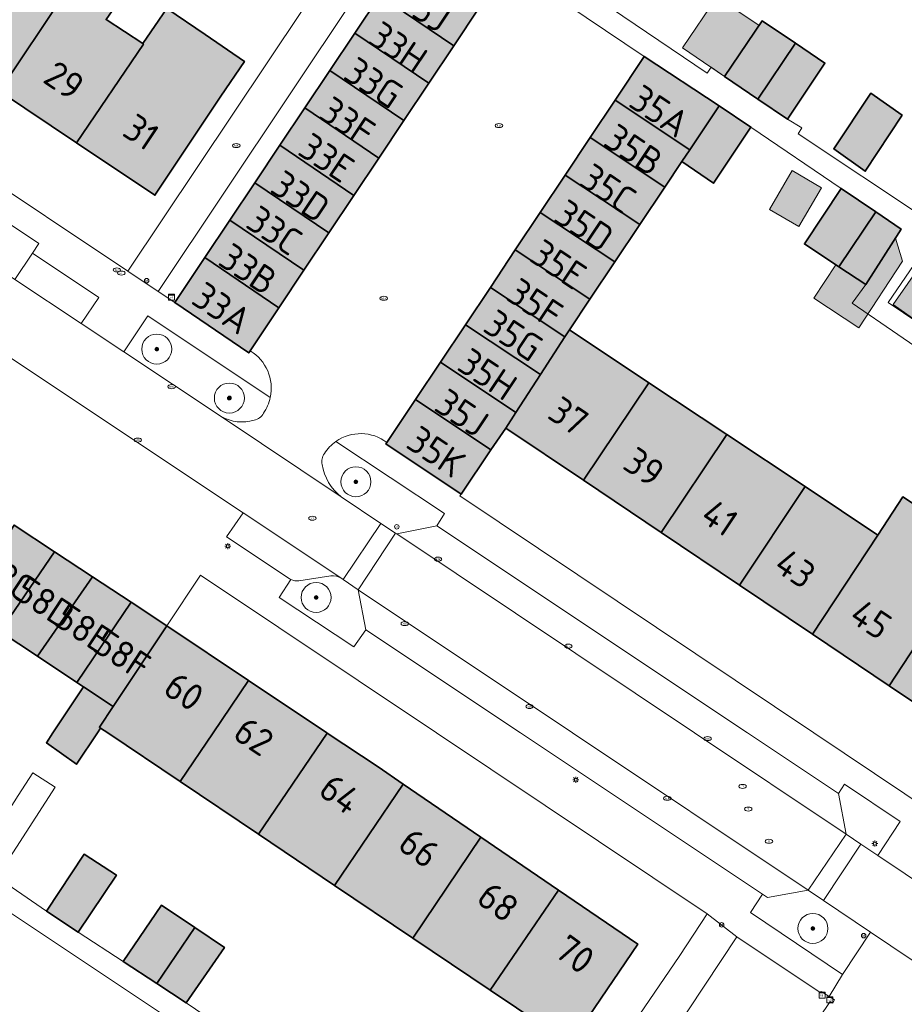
# Model space of a CAD drawing. Header units: metres. Extents: x 125349 to 128236, y 501602 to 503797.
# Tile 200 of 656: x 126637 to 126695, y 501982 to 502048. Entities that reach past the tile are written whole.
import ezdxf
from ezdxf.enums import TextEntityAlignment as Align

# ---------------------------------------------------------------- set-up
doc = ezdxf.new("R2010")
doc.units = ezdxf.units.M
doc.layers.get('0').update_dxf_attribs({"linetype": 'CONTINUOUS'})
for name, color, linetype, lineweight in [('B-WE-GR-BEPLANTING_CULTUUR_HEESTERS-GV', 90, 'CONTINUOUS', 18), ('B-WE-GR-BOOM-S-500', 90, 'CONTINUOUS', 18), ('B-WE-IE-MEUBILAIR-S', 7, 'CONTINUOUS', 18), ('B-WE-OG-BEBOUWING-GV', 7, 'CONTINUOUS', 35), ('B-WE-OG-BEBOUWING-T18', 10, 'CONTINUOUS', 18), ('B-WE-OG-BEBOUWING_OVERBOUWING-GV', 7, 'CONTINUOUS', 18), ('B-WE-OG-TERREIN_BEGROEID-GV', 7, 'CONTINUOUS', 18), ('B-WE-OG-TERREIN_ERF-GV', 7, 'CONTINUOUS', 18), ('B-WE-VH-OPENVERHARDING-GV', 90, 'CONTINUOUS', 18), ('B-WE-VH-OPENVERHARDING_BETONSTRAATSTEEN-GV', 90, 'CONTINUOUS', 18)]:
    doc.layers.add(name, color=color, linetype=linetype, lineweight=lineweight)
doc.layers.add('B-WE-OG-BEBOUWING-V', color=7, linetype='CONTINUOUS', lineweight=18, true_color=0xcc646e)
doc.layers.add('B-WE-OG-BEBOUWING_OVERBOUWING-V', color=7, linetype='CONTINUOUS', lineweight=18, true_color=0xcc646e)
doc.styles.add('NLCS-ISO', font='NLCS-ISO.ttf')
doc.styles.add('NLCS-ISO-M1000-T18', font='NLCS-ISO.ttf', dxfattribs={"height": 1.8})

# ---------------------------------------------------------------- blocks, each defined once
blk = doc.blocks.new('SIE-MEUBILAIR_KAST_CAI-SO')
for points in [[(-1, 1), (1, 1), (1, 0.84), (-1, 0.84)], [(-1, 0.76), (1, 0.76), (1, -1), (-1, -1)]]:
    blk.add_lwpolyline(points, close=True)
at = {"style": 'NLCS-ISO'}
blk.add_text('cai', height=0.75, dxfattribs=at).set_placement((0, 0), align=Align.MIDDLE_CENTER)
blk = doc.blocks.new('SIE-MEUBILAIR_KAST_ELEKTRA-SO')
for points in [[(-1, 1), (1, 1), (1, 0.84), (-1, 0.84)], [(-1, 0.76), (1, 0.76), (1, -1), (-1, -1)]]:
    blk.add_lwpolyline(points, close=True)
at = {"style": 'NLCS-ISO'}
blk.add_text('et', height=0.75, dxfattribs=at).set_placement((0, 0), align=Align.MIDDLE_CENTER)
blk = doc.blocks.new('SIE-MEUBILAIR_PAAL_LICHTMAST-SO')
for points in [[(-0.62, 0), (-1, 0)], [(-0.71, 0.71), (-0.44, 0.44)], [(0, 1), (0, 0.62)], [(0.44, 0.44), (0.71, 0.71)], [(1, 0), (0.62, 0)], [(-0.71, -0.71), (-0.44, -0.44)], [(0, -0.62), (0, -1)], [(0.44, -0.44), (0.71, -0.71)]]:
    blk.add_lwpolyline(points)
blk.add_circle((0, 0), 0.5)
blk = doc.blocks.new('SIE-MEUBILAIR_PAAL_AFSLUITPAAL-SO')
blk.add_circle((0, 0), 0.75)
at = {"style": 'NLCS-ISO'}
blk.add_text('af', height=0.75, dxfattribs=at).set_placement((0, 0.05), align=Align.MIDDLE_CENTER)
blk = doc.blocks.new('SIE-MEUBILAIR_PUT_KOLK-SO')
blk.add_ellipse((0, 0), major_axis=(1.25, 0), ratio=0.54)
at = {"style": 'NLCS-ISO'}
blk.add_text('klk', height=0.75, dxfattribs=at).set_placement((0.03, 0), align=Align.MIDDLE_CENTER)
blk = doc.blocks.new('SIE-MEUBILAIR_PUT_RIOOLPUT-SO')
blk.add_ellipse((0, 0), major_axis=(1.25, 0), ratio=0.54)
at = {"style": 'NLCS-ISO'}
blk.add_text('ri', height=0.75, dxfattribs=at).set_placement((-0.04, 0.07), align=Align.MIDDLE_CENTER)
blk = doc.blocks.new('SIE-MEUBILAIR_PUT_BRANDKRAAN-SO')
blk.add_ellipse((0, 0), major_axis=(1.25, 0), ratio=0.54)
at = {"style": 'NLCS-ISO'}
blk.add_text('bk', height=0.75, dxfattribs=at).set_placement((0.03, 0), align=Align.MIDDLE_CENTER)
blk = doc.blocks.new('SIE-MEUBILAIR_PUT_WATERLEIDINGPUT-SO')
blk.add_ellipse((0, 0), major_axis=(1.25, 0), ratio=0.54)
at = {"style": 'NLCS-ISO'}
blk.add_text('wl', height=0.75, dxfattribs=at).set_placement((-0.14, 0), align=Align.MIDDLE_CENTER)
blk = doc.blocks.new('SGR-BOOM_01-SO')
at = {"linetype": 'ByBlock', "lineweight": 18}
h = blk.add_hatch(color=0, dxfattribs=at)
h.dxf.hatch_style = 1
edge = h.paths.add_edge_path()
edge.add_arc((0, 0), 0.25, 0, 360)
at = {"color": 0, "linetype": 'ByBlock', "lineweight": 18}
for radius in [2, 0.25]:
    blk.add_circle((0, 0), radius, dxfattribs=at)

msp = doc.modelspace()

# ---------------------------------------------------------------- hatches: boundary and pattern name
at = {"layer": 'B-WE-OG-BEBOUWING-V'}
for points in [[(126639.544, 502049.329), (126634.555, 502052.66), (126630.098, 502046.16), (126635.138, 502042.789)], [(126639.544, 502049.329), (126635.138, 502042.789), (126640.305, 502039.333), (126644.752, 502045.925), (126644.714, 502045.95), (126642.264, 502047.55), (126643.862, 502049.902), (126641.212, 502051.652), (126639.663, 502049.249)], [(126665.449, 502045.811), (126667.114, 502048.306), (126662.173, 502051.648), (126660.507, 502049.154)], [(126665.449, 502045.811), (126660.507, 502049.154), (126658.841, 502046.659), (126663.784, 502043.316)], [(126644.714, 502045.95), (126644.752, 502045.925), (126640.305, 502039.333), (126645.52, 502035.845), (126649.916, 502042.452), (126651.493, 502044.752), (126648.864, 502046.554), (126646.313, 502048.303)], [(126683.492, 502043.764), (126685.708, 502042.253), (126688.221, 502045.973), (126685.999, 502047.462)], [(126662.118, 502040.82), (126663.784, 502043.316), (126658.841, 502046.659), (126657.174, 502044.164)], [(126685.708, 502042.253), (126687.685, 502040.905), (126690.193, 502044.652), (126688.221, 502045.973)], [(126678.149, 502045.091), (126676.208, 502042.182), (126681.181, 502038.881), (126683.129, 502041.796)], [(126662.118, 502040.82), (126657.174, 502044.164), (126655.508, 502041.67), (126660.454, 502038.326)], [(126695.335, 502041.19), (126693.239, 502042.645), (126690.781, 502038.947), (126692.878, 502037.442)], [(126679.513, 502036.387), (126680.651, 502038.089), (126681.181, 502038.881), (126676.208, 502042.182), (126674.544, 502039.686)], [(126653.842, 502039.175), (126658.788, 502035.83), (126660.454, 502038.326), (126655.508, 502041.67)], [(126681.181, 502038.881), (126680.651, 502038.089), (126682.752, 502036.639), (126685.25, 502040.393), (126683.129, 502041.796)], [(126677.846, 502033.893), (126679.513, 502036.387), (126674.544, 502039.686), (126672.879, 502037.19)], [(126653.842, 502039.175), (126652.175, 502036.68), (126657.123, 502033.335), (126658.788, 502035.83)], [(126652.175, 502036.68), (126650.509, 502034.185), (126655.458, 502030.84), (126657.123, 502033.335)], [(126677.846, 502033.893), (126672.879, 502037.19), (126671.214, 502034.695), (126676.179, 502031.399)], [(126691.121, 502031.073), (126693.572, 502034.737), (126691.275, 502036.295), (126688.818, 502032.597)], [(126671.214, 502034.695), (126669.549, 502032.199), (126674.511, 502028.905), (126676.179, 502031.399)], [(126691.121, 502031.073), (126692.912, 502029.888), (126695.27, 502033.585), (126693.572, 502034.737)], [(126653.792, 502028.344), (126655.458, 502030.84), (126650.509, 502034.185), (126648.843, 502031.691)], [(126667.884, 502029.703), (126672.851, 502026.407), (126673.156, 502026.878), (126674.511, 502028.905), (126669.549, 502032.199)], [(126653.792, 502028.344), (126648.843, 502031.691), (126646.84, 502028.693), (126651.78, 502025.33), (126651.877, 502025.476)], [(126666.22, 502027.208), (126671.219, 502023.889), (126672.851, 502026.407), (126667.884, 502029.703)], [(126666.22, 502027.208), (126664.555, 502024.712), (126669.588, 502021.371), (126671.219, 502023.889)], [(126678.459, 502023.348), (126673.156, 502026.878), (126672.851, 502026.407), (126671.219, 502023.889), (126669.588, 502021.371), (126668.908, 502020.322), (126674.088, 502016.84)], [(126667.926, 502018.874), (126668.908, 502020.322), (126669.588, 502021.371), (126664.555, 502024.712), (126662.89, 502022.216)], [(126678.459, 502023.348), (126674.088, 502016.84), (126679.27, 502013.357), (126683.644, 502019.896)], [(126660.984, 502019.358), (126660.924, 502019.269), (126665.928, 502015.926), (126667.926, 502018.874), (126662.89, 502022.216)], [(126684.489, 502009.849), (126688.864, 502016.422), (126683.644, 502019.896), (126679.27, 502013.357)], [(126684.489, 502009.849), (126689.357, 502006.576), (126693.716, 502013.192), (126688.864, 502016.422)], [(126694.479, 502003.134), (126699.939, 502011.466), (126700.506, 502012.332), (126695.393, 502015.736), (126693.716, 502013.192), (126689.357, 502006.576)], [(126632.613, 502008.457), (126635.185, 502006.757), (126638.826, 502012.08), (126636.134, 502013.858)], [(126637.684, 502005.106), (126641.357, 502010.409), (126638.826, 502012.08), (126635.185, 502006.757)], [(126694.479, 502003.134), (126699.141, 502000), (126699.615, 501999.681), (126699.827, 502000), (126701.566, 502002.632), (126705.55, 502000), (126706.008, 501999.697), (126706.212, 502000), (126709.62, 502005.071), (126699.939, 502011.466)], [(126643.932, 502008.708), (126641.357, 502010.409), (126637.684, 502005.106), (126640.321, 502003.363)], [(126643.932, 502008.708), (126640.321, 502003.363), (126640.76, 502003.073), (126642.743, 502001.762), (126646.325, 502007.128)], [(126651.767, 502003.491), (126646.325, 502007.128), (126642.743, 502001.762), (126641.819, 502000.378), (126641.905, 502000.321), (126642.382, 502000), (126647.199, 501996.759), (126649.398, 502000)], [(126657.005, 501999.992), (126656.992, 502000), (126651.767, 502003.491), (126649.398, 502000), (126647.199, 501996.759), (126652.419, 501993.248)], [(126641.905, 502000.321), (126641.819, 502000.378), (126642.743, 502001.762), (126640.76, 502003.073), (126638.718, 502000), (126638.286, 501999.338), (126640.286, 501997.914), (126641.689, 502000)], [(126657.005, 501999.992), (126652.419, 501993.248), (126657.503, 501989.828), (126662.083, 501996.58), (126660.397, 501997.731)], [(126662.713, 501986.323), (126667.261, 501993.045), (126662.083, 501996.58), (126657.503, 501989.828)], [(126662.713, 501986.323), (126667.866, 501982.857), (126672.424, 501989.521), (126667.261, 501993.045)], [(126638.305, 501988.113), (126640.404, 501986.71), (126642.958, 501990.508), (126640.81, 501991.911)], [(126667.866, 501982.857), (126673.201, 501979.268), (126677.709, 501985.913), (126672.424, 501989.521)], [(126643.402, 501984.756), (126645.647, 501983.289), (126648.182, 501987.016), (126645.957, 501988.504)], [(126647.606, 501982.009), (126650.154, 501985.698), (126648.182, 501987.016), (126645.647, 501983.289)]]:
    msp.add_hatch(color=256, dxfattribs=at).paths.add_polyline_path(points)
at = {"layer": 'B-WE-OG-BEBOUWING_OVERBOUWING-V'}
for points in [[(126685.796, 502047.162), (126682.994, 502049.062), (126680.69, 502045.664), (126683.492, 502043.764)], [(126688.016, 502037.483), (126686.499, 502034.893), (126688.447, 502033.752), (126689.964, 502036.342)], [(126694.885, 502032.981), (126692.912, 502029.888), (126691.121, 502031.073), (126690.919, 502031.207), (126689.452, 502028.99), (126692.44, 502027.013), (126695.369, 502031.44)], [(126696.702, 502031.355), (126694.734, 502028.554), (126696.997, 502026.964), (126697.705, 502027.971), (126697.314, 502028.246), (126698.162, 502029.453)]]:
    msp.add_hatch(color=256, dxfattribs=at).paths.add_polyline_path(points)

# ---------------------------------------------------------------- linework, layer by layer
at = {"layer": 'B-WE-GR-BEPLANTING_CULTUUR_HEESTERS-GV', "flags": 128}
for points in [[(126650.509, 502034.185), (126652.175, 502036.68), (126653.842, 502039.175), (126655.508, 502041.67), (126657.174, 502044.164), (126658.841, 502046.659), (126660.507, 502049.154), (126662.173, 502051.648), (126664.158, 502054.62), (126669.06, 502051.222), (126668.717, 502051.873), (126663.257, 502055.667), (126645.744, 502029.425), (126646.84, 502028.693), (126648.843, 502031.691)], [(126633.576, 502031.958), (126634.585, 502031.288), (126636.18, 502030.229), (126637.353, 502031.973), (126637.791, 502032.624), (126633.642, 502035.372), (126633.083, 502034.596)], [(126691.598, 501993.242), (126692.588, 501992.579), (126693.714, 501991.825), (126695.196, 501994.098), (126691.497, 501996.572), (126691.089, 501995.97)], [(126693.236, 501986.718), (126690.089, 501988.833), (126689.068, 501989.519), (126686.366, 501989.023), (126686.036, 501989.243), (126685.217, 501988.032), (126691.362, 501983.89)]]:
    msp.add_lwpolyline(points, close=True, dxfattribs=at)
for points in [[(126653.214, 502022.361), (126645.044, 502027.805), (126643.449, 502025.401), (126643.448, 502025.4), (126649.939, 502021.087)], [(126664.31, 502013.797), (126664.822, 502014.628), (126657.591, 502019.427)], [(126657.935, 502015.74), (126660.587, 502013.969), (126661.572, 502013.312), (126661.645, 502013.263), (126664.31, 502013.797)], [(126657.242, 502010.467), (126655.124, 502010.145)], [(126654.584, 502010.223), (126653.81, 502009.037), (126658.787, 502005.735), (126659.576, 502006.871)], [(126659.576, 502006.871), (126659.076, 502009.54), (126658.074, 502010.231), (126657.987, 502010.291)]]:
    msp.add_lwpolyline(points, dxfattribs=at)
at = {"layer": 'B-WE-GR-BEPLANTING_CULTUUR_HEESTERS-GV'}
for points in [[(126652.759, 502021.312, 0.098302), (126653.214, 502022.361)], [(126649.939, 502021.087, 0.203257), (126652.138, 502020.854)], [(126652.138, 502020.854, 0.225248), (126652.759, 502021.312)], [(126657.591, 502019.427, 0.09936), (126656.827, 502018.621)], [(126656.827, 502018.621, 0.224605), (126656.668, 502017.895)], [(126656.668, 502017.895, 0.18414), (126657.935, 502015.74)], [(126657.987, 502010.291, 0.179669), (126657.242, 502010.467)], [(126655.124, 502010.145, -0.159149), (126654.584, 502010.223)]]:
    msp.add_lwpolyline(points, format="xyb", dxfattribs=at)
at = {"layer": 'B-WE-OG-BEBOUWING-GV', "flags": 128}
for points in [[(126639.544, 502049.329), (126634.555, 502052.66), (126630.098, 502046.16), (126635.138, 502042.789)], [(126639.544, 502049.329), (126635.138, 502042.789), (126640.305, 502039.333), (126644.752, 502045.925), (126644.714, 502045.95), (126642.264, 502047.55), (126643.862, 502049.902), (126641.212, 502051.652), (126639.663, 502049.249)], [(126665.449, 502045.811), (126667.114, 502048.306), (126662.173, 502051.648), (126660.507, 502049.154)], [(126665.449, 502045.811), (126660.507, 502049.154), (126658.841, 502046.659), (126663.784, 502043.316)], [(126644.714, 502045.95), (126644.752, 502045.925), (126640.305, 502039.333), (126645.52, 502035.845), (126649.916, 502042.452), (126651.493, 502044.752), (126648.864, 502046.554), (126646.313, 502048.303)], [(126683.492, 502043.764), (126685.708, 502042.253), (126688.221, 502045.973), (126685.999, 502047.462)], [(126662.118, 502040.82), (126663.784, 502043.316), (126658.841, 502046.659), (126657.174, 502044.164)], [(126685.708, 502042.253), (126687.685, 502040.905), (126690.193, 502044.652), (126688.221, 502045.973)], [(126678.149, 502045.091), (126676.208, 502042.182), (126681.181, 502038.881), (126683.129, 502041.796)], [(126662.118, 502040.82), (126657.174, 502044.164), (126655.508, 502041.67), (126660.454, 502038.326)], [(126695.335, 502041.19), (126693.239, 502042.645), (126690.781, 502038.947), (126692.878, 502037.442)], [(126679.513, 502036.387), (126680.651, 502038.089), (126681.181, 502038.881), (126676.208, 502042.182), (126674.544, 502039.686)], [(126653.842, 502039.175), (126658.788, 502035.83), (126660.454, 502038.326), (126655.508, 502041.67)], [(126681.181, 502038.881), (126680.651, 502038.089), (126682.752, 502036.639), (126685.25, 502040.393), (126683.129, 502041.796)], [(126677.846, 502033.893), (126679.513, 502036.387), (126674.544, 502039.686), (126672.879, 502037.19)], [(126653.842, 502039.175), (126652.175, 502036.68), (126657.123, 502033.335), (126658.788, 502035.83)], [(126652.175, 502036.68), (126650.509, 502034.185), (126655.458, 502030.84), (126657.123, 502033.335)], [(126677.846, 502033.893), (126672.879, 502037.19), (126671.214, 502034.695), (126676.179, 502031.399)], [(126691.121, 502031.073), (126693.572, 502034.737), (126691.275, 502036.295), (126688.818, 502032.597)], [(126671.214, 502034.695), (126669.549, 502032.199), (126674.511, 502028.905), (126676.179, 502031.399)], [(126691.121, 502031.073), (126692.912, 502029.888), (126695.27, 502033.585), (126693.572, 502034.737)], [(126653.792, 502028.344), (126655.458, 502030.84), (126650.509, 502034.185), (126648.843, 502031.691)], [(126667.884, 502029.703), (126672.851, 502026.407), (126673.156, 502026.878), (126674.511, 502028.905), (126669.549, 502032.199)], [(126653.792, 502028.344), (126648.843, 502031.691), (126646.84, 502028.693), (126651.78, 502025.33), (126651.877, 502025.476)], [(126666.22, 502027.208), (126671.219, 502023.889), (126672.851, 502026.407), (126667.884, 502029.703)], [(126666.22, 502027.208), (126664.555, 502024.712), (126669.588, 502021.371), (126671.219, 502023.889)], [(126678.459, 502023.348), (126673.156, 502026.878), (126672.851, 502026.407), (126671.219, 502023.889), (126669.588, 502021.371), (126668.908, 502020.322), (126674.088, 502016.84)], [(126667.926, 502018.874), (126668.908, 502020.322), (126669.588, 502021.371), (126664.555, 502024.712), (126662.89, 502022.216)], [(126678.459, 502023.348), (126674.088, 502016.84), (126679.27, 502013.357), (126683.644, 502019.896)], [(126660.984, 502019.358), (126660.924, 502019.269), (126665.928, 502015.926), (126667.926, 502018.874), (126662.89, 502022.216)], [(126684.489, 502009.849), (126688.864, 502016.422), (126683.644, 502019.896), (126679.27, 502013.357)], [(126684.489, 502009.849), (126689.357, 502006.576), (126693.716, 502013.192), (126688.864, 502016.422)], [(126694.479, 502003.134), (126699.939, 502011.466), (126700.506, 502012.332), (126695.393, 502015.736), (126693.716, 502013.192), (126689.357, 502006.576)], [(126632.613, 502008.457), (126635.185, 502006.757), (126638.826, 502012.08), (126636.134, 502013.858)], [(126637.684, 502005.106), (126641.357, 502010.409), (126638.826, 502012.08), (126635.185, 502006.757)], [(126694.479, 502003.134), (126699.141, 502000), (126699.615, 501999.681), (126699.827, 502000), (126701.566, 502002.632), (126705.55, 502000), (126706.008, 501999.697), (126706.212, 502000), (126709.62, 502005.071), (126699.939, 502011.466)], [(126643.932, 502008.708), (126641.357, 502010.409), (126637.684, 502005.106), (126640.321, 502003.363)], [(126643.932, 502008.708), (126640.321, 502003.363), (126640.76, 502003.073), (126642.743, 502001.762), (126646.325, 502007.128)], [(126651.767, 502003.491), (126646.325, 502007.128), (126642.743, 502001.762), (126641.819, 502000.378), (126641.905, 502000.321), (126642.382, 502000), (126647.199, 501996.759), (126649.398, 502000)], [(126657.005, 501999.992), (126656.992, 502000), (126651.767, 502003.491), (126649.398, 502000), (126647.199, 501996.759), (126652.419, 501993.248)], [(126641.905, 502000.321), (126641.819, 502000.378), (126642.743, 502001.762), (126640.76, 502003.073), (126638.718, 502000), (126638.286, 501999.338), (126640.286, 501997.914), (126641.689, 502000)], [(126657.005, 501999.992), (126652.419, 501993.248), (126657.503, 501989.828), (126662.083, 501996.58), (126660.397, 501997.731)], [(126662.713, 501986.323), (126667.261, 501993.045), (126662.083, 501996.58), (126657.503, 501989.828)], [(126662.713, 501986.323), (126667.866, 501982.857), (126672.424, 501989.521), (126667.261, 501993.045)], [(126638.305, 501988.113), (126640.404, 501986.71), (126642.958, 501990.508), (126640.81, 501991.911)], [(126667.866, 501982.857), (126673.201, 501979.268), (126677.709, 501985.913), (126672.424, 501989.521)], [(126643.402, 501984.756), (126645.647, 501983.289), (126648.182, 501987.016), (126645.957, 501988.504)], [(126647.606, 501982.009), (126650.154, 501985.698), (126648.182, 501987.016), (126645.647, 501983.289)]]:
    msp.add_lwpolyline(points, close=True, dxfattribs=at)
at = {"layer": 'B-WE-OG-BEBOUWING_OVERBOUWING-GV', "flags": 128}
for points in [[(126685.796, 502047.162), (126682.994, 502049.062), (126680.69, 502045.664), (126683.492, 502043.764)], [(126688.016, 502037.483), (126686.499, 502034.893), (126688.447, 502033.752), (126689.964, 502036.342)], [(126694.885, 502032.981), (126692.912, 502029.888), (126691.121, 502031.073), (126690.919, 502031.207), (126689.452, 502028.99), (126692.44, 502027.013), (126695.369, 502031.44)], [(126696.702, 502031.355), (126694.734, 502028.554), (126696.997, 502026.964), (126697.705, 502027.971), (126697.314, 502028.246), (126698.162, 502029.453)]]:
    msp.add_lwpolyline(points, close=True, dxfattribs=at)
at = {"layer": 'B-WE-OG-TERREIN_BEGROEID-GV', "flags": 128}
msp.add_lwpolyline([(126635.833, 501956.916), (126643.02, 501952.413), (126651.744, 501946.938), (126653.871, 501945.602), (126659.802, 501954.479), (126667.977, 501966.719), (126650.438, 501978.32), (126634.139, 501989.153)], dxfattribs=at)
at = {"layer": 'B-WE-OG-TERREIN_ERF-GV', "flags": 128}
for points in [[(126621.878, 502045.365), (126643.707, 502030.786), (126657.715, 502051.745), (126653.466, 502054.529), (126650.958, 502050.731), (126648.961, 502052.086), (126651.469, 502055.834), (126648.423, 502057.841), (126645.916, 502054.093), (126643.734, 502055.546), (126641.772, 502056.853), (126644.279, 502060.65), (126638.164, 502064.535), (126635.657, 502060.787)], [(126706.859, 502049.098), (126703.811, 502044.643), (126696.952, 502034.247), (126688.4, 502039.945), (126688.65, 502040.345), (126687.685, 502040.905), (126685.708, 502042.253), (126683.492, 502043.764), (126682.599, 502044.393), (126682.349, 502043.993), (126663.826, 502056.52)], [(126663.826, 502056.52), (126682.349, 502043.993), (126682.599, 502044.393), (126683.492, 502043.764), (126685.999, 502047.462), (126688.221, 502045.973), (126690.193, 502044.652), (126687.685, 502040.905), (126688.65, 502040.345), (126688.4, 502039.945), (126696.952, 502034.247), (126703.811, 502044.643), (126697.577, 502048.822)], [(126669.06, 502051.222), (126678.149, 502045.091), (126683.129, 502041.796), (126685.25, 502040.393), (126691.275, 502036.295), (126693.572, 502034.737), (126695.27, 502033.585), (126692.912, 502029.888), (126692.004, 502028.641), (126698.1, 502024.475), (126700.22, 502023.063), (126702.244, 502021.715), (126703.107, 502021.294), (126703.407, 502021.695), (126715.76, 502013.298), (126716.209, 502013.999), (126694.404, 502028.693), (126698.402, 502034.548), (126698.643, 502034.347), (126699.138, 502035.091), (126700.426, 502037.028), (126702.85, 502040.454), (126702.5, 502040.704), (126711.79, 502054.737)], [(126698.1, 502024.475), (126692.004, 502028.641), (126692.912, 502029.888), (126691.121, 502031.073), (126688.818, 502032.597), (126691.275, 502036.295), (126685.25, 502040.393), (126682.752, 502036.639), (126680.651, 502038.089), (126679.513, 502036.387), (126677.846, 502033.893), (126676.179, 502031.399), (126674.511, 502028.905), (126673.156, 502026.878), (126678.459, 502023.348), (126683.644, 502019.896), (126688.864, 502016.422), (126693.716, 502013.192), (126695.393, 502015.736), (126700.506, 502012.332)], [(126699.141, 502000), (126694.479, 502003.134), (126689.357, 502006.576), (126684.489, 502009.849), (126679.27, 502013.357), (126674.088, 502016.84), (126668.908, 502020.322), (126667.926, 502018.874), (126665.928, 502015.926), (126665.854, 502015.803), (126689.456, 502000), (126701.586, 501991.878)], [(126668.709, 501967.837), (126680.51, 501985.156), (126682.346, 501987.938), (126664.297, 502000), (126648.571, 502010.51), (126646.325, 502007.128), (126651.767, 502003.491), (126656.992, 502000), (126657.005, 501999.992), (126660.397, 501997.731), (126662.083, 501996.58), (126667.261, 501993.045), (126672.424, 501989.521), (126677.709, 501985.913), (126673.201, 501979.268), (126667.866, 501982.857), (126662.713, 501986.323), (126657.503, 501989.828), (126652.419, 501993.248), (126647.199, 501996.759), (126642.382, 502000), (126641.905, 502000.321), (126641.689, 502000), (126640.286, 501997.914), (126638.286, 501999.338), (126638.718, 502000), (126640.76, 502003.073), (126640.321, 502003.363), (126637.684, 502005.106), (126635.185, 502006.757)], [(126636.413, 501995.817), (126637.384, 501997.334), (126638.883, 501996.382), (126634.976, 501990.386), (126638.305, 501988.113), (126640.81, 501991.911), (126642.958, 501990.508), (126640.404, 501986.71), (126643.402, 501984.756), (126645.957, 501988.504), (126648.182, 501987.016), (126650.154, 501985.698), (126647.606, 501982.009), (126653.896, 501977.742)], [(126688.348, 501978.833), (126690.53, 501982.083), (126690.719, 501981.983), (126690.838, 501982.202), (126690.475, 501982.421), (126689.931, 501982.75), (126689.877, 501982.696), (126684.308, 501986.408), (126678.921, 501978.238)]]:
    msp.add_lwpolyline(points, dxfattribs=at)
for points in [[(126619.922, 502052.966), (126614.661, 502056.485), (126619.007, 502063.043), (126624.318, 502059.496), (126629.327, 502056.152), (126634.555, 502052.66), (126639.544, 502049.329), (126639.663, 502049.249), (126641.212, 502051.652), (126643.862, 502049.902), (126642.264, 502047.55), (126644.714, 502045.95), (126646.313, 502048.303), (126648.864, 502046.554), (126651.493, 502044.752), (126649.916, 502042.452), (126645.52, 502035.845), (126640.305, 502039.333), (126635.138, 502042.789), (126630.098, 502046.16), (126624.894, 502049.64)], [(126702.907, 502032.579), (126701.412, 502030.372), (126697.668, 502032.88), (126698.643, 502034.347), (126698.402, 502034.548), (126694.404, 502028.693), (126716.209, 502013.999), (126733.619, 502040.155), (126711.79, 502054.737), (126702.5, 502040.704), (126702.85, 502040.454), (126700.426, 502037.028), (126704.221, 502034.519)], [(126695.335, 502041.19), (126692.878, 502037.442), (126690.781, 502038.947), (126693.239, 502042.645)], [(126647.606, 501982.009), (126645.647, 501983.289), (126643.402, 501984.756), (126640.404, 501986.71), (126638.305, 501988.113), (126634.976, 501990.386), (126638.883, 501996.382), (126637.384, 501997.334), (126636.413, 501995.817), (126634.172, 501992.325), (126631.604, 501988.322), (126630.652, 501986.923), (126629.2, 501984.774), (126623.81, 501976.448), (126625.108, 501975.584), (126634.139, 501989.153), (126650.438, 501978.32), (126667.977, 501966.719), (126668.709, 501967.837), (126663.24, 501971.429), (126661.191, 501972.832), (126658.043, 501974.986), (126655.973, 501976.361), (126653.896, 501977.742)]]:
    msp.add_lwpolyline(points, close=True, dxfattribs=at)
at = {"layer": 'B-WE-VH-OPENVERHARDING-GV', "flags": 128}
msp.add_lwpolyline([(126699.126, 501988.203), (126693.714, 501991.825), (126692.588, 501992.579), (126690.089, 501988.833), (126693.236, 501986.718), (126708.473, 501976.48), (126719.148, 501969.375), (126720.179, 501968.68), (126722.652, 501972.454), (126721.063, 501973.518), (126703.244, 501985.446)], close=True, dxfattribs=at)
msp.add_lwpolyline([(126715.902, 501969.271), (126707.396, 501974.887), (126708.473, 501976.48), (126693.236, 501986.718), (126691.362, 501983.89), (126690.475, 501982.421), (126690.838, 501982.202), (126690.719, 501981.983), (126690.53, 501982.083), (126688.348, 501978.833), (126691.163, 501976.963), (126693.767, 501975.234), (126696.222, 501973.603), (126698.589, 501972.031), (126701.103, 501970.361), (126703.317, 501968.891), (126705.657, 501972.337), (126739.632, 501949.659), (126741.851, 501948.186), (126745.014, 501946.071), (126749.58, 501946.999), (126759.076, 501940.704)], dxfattribs=at)
at = {"layer": 'B-WE-VH-OPENVERHARDING_BETONSTRAATSTEEN-GV', "flags": 128}
for points in [[(126643.707, 502030.786), (126645.744, 502029.425), (126663.257, 502055.667), (126663.826, 502056.52), (126677.793, 502077.447), (126675.782, 502078.814), (126658.676, 502053.261), (126657.715, 502051.745)], [(126637.353, 502031.973), (126636.18, 502030.229), (126640.61, 502027.285), (126641.789, 502029.02)], [(126636.039, 502024.917), (126651.407, 502014.68), (126657.987, 502010.291), (126658.074, 502010.231), (126660.587, 502013.969), (126657.935, 502015.74), (126649.939, 502021.087), (126643.448, 502025.4), (126640.61, 502027.285), (126636.18, 502030.229), (126634.585, 502031.288), (126632.103, 502027.539)], [(126659.076, 502009.54), (126661.572, 502013.312), (126660.587, 502013.969), (126658.074, 502010.231)], [(126664.31, 502013.797), (126661.645, 502013.263), (126681.488, 502000), (126691.598, 501993.242), (126691.089, 501995.97), (126685.035, 502000)], [(126659.076, 502009.54), (126673.367, 502000), (126689.068, 501989.519), (126691.598, 501993.242), (126681.488, 502000), (126661.645, 502013.263), (126661.572, 502013.312)], [(126659.076, 502009.54), (126659.576, 502006.871), (126669.889, 502000), (126686.036, 501989.243), (126686.366, 501989.023), (126689.068, 501989.519), (126673.367, 502000)], [(126691.598, 501993.242), (126689.068, 501989.519), (126690.089, 501988.833), (126692.588, 501992.579)], [(126659.802, 501954.479), (126662.116, 501952.891), (126662.844, 501953.993), (126673.712, 501970.331), (126678.921, 501978.238), (126684.308, 501986.408), (126682.346, 501987.938), (126680.51, 501985.156), (126668.709, 501967.837), (126667.977, 501966.719)]]:
    msp.add_lwpolyline(points, close=True, dxfattribs=at)
for points in [[(126651.877, 502025.476), (126651.78, 502025.33), (126646.84, 502028.693), (126645.744, 502029.425), (126643.707, 502030.786), (126621.878, 502045.365), (126621.694, 502045.108), (126612.003, 502051.632), (126611.254, 502054.031), (126613.373, 502057.263), (126612.301, 502057.957), (126602.292, 502064.666), (126595.627, 502069.149), (126595.592, 502069.08), (126590.795, 502072.276)], [(126660.984, 502019.358), (126662.89, 502022.216), (126664.555, 502024.712), (126666.22, 502027.208), (126667.884, 502029.703), (126669.549, 502032.199), (126671.214, 502034.695), (126672.879, 502037.19), (126674.544, 502039.686), (126676.208, 502042.182), (126678.149, 502045.091), (126669.06, 502051.222), (126667.114, 502048.306), (126665.449, 502045.811), (126663.784, 502043.316), (126662.118, 502040.82), (126660.454, 502038.326), (126658.788, 502035.83), (126657.123, 502033.335), (126655.458, 502030.84), (126653.792, 502028.344), (126651.877, 502025.476)], [(126633.642, 502035.372), (126637.791, 502032.624), (126637.353, 502031.973), (126641.789, 502029.02), (126640.61, 502027.285), (126643.448, 502025.4), (126643.449, 502025.401), (126645.044, 502027.805), (126653.214, 502022.361)], [(126654.481, 502010.283), (126650.29, 502013.066), (126651.407, 502014.68), (126636.039, 502024.917)], [(126649.939, 502021.087), (126657.935, 502015.74)], [(126657.591, 502019.427), (126664.822, 502014.628), (126664.31, 502013.797)], [(126664.31, 502013.797), (126685.035, 502000), (126691.089, 501995.97), (126691.497, 501996.572), (126695.196, 501994.098), (126693.714, 501991.825), (126699.126, 501988.203), (126701.586, 501991.878), (126689.456, 502000), (126665.854, 502015.803), (126665.928, 502015.926), (126660.924, 502019.269), (126660.984, 502019.358)], [(126651.407, 502014.68), (126650.29, 502013.066), (126654.481, 502010.283)], [(126657.987, 502010.291), (126651.407, 502014.68)], [(126636.134, 502013.858), (126638.826, 502012.08), (126641.357, 502010.409), (126643.932, 502008.708), (126646.325, 502007.128)], [(126646.325, 502007.128), (126648.571, 502010.51), (126664.297, 502000), (126682.346, 501987.938), (126684.308, 501986.408), (126689.877, 501982.696), (126689.931, 501982.75), (126690.475, 501982.421), (126691.362, 501983.89), (126685.217, 501988.032), (126686.036, 501989.243), (126669.889, 502000), (126659.576, 502006.871), (126658.787, 502005.735), (126653.81, 502009.037), (126654.584, 502010.223)], [(126655.124, 502010.145), (126657.242, 502010.467)]]:
    msp.add_lwpolyline(points, dxfattribs=at)
at = {"layer": 'B-WE-VH-OPENVERHARDING_BETONSTRAATSTEEN-GV'}
for points in [[(126653.214, 502022.361, 0.318872), (126651.877, 502025.476)], [(126653.214, 502022.361, -0.098302), (126652.759, 502021.312)], [(126652.138, 502020.854, -0.203257), (126649.939, 502021.087)], [(126652.759, 502021.312, -0.225248), (126652.138, 502020.854)], [(126660.984, 502019.358, 0.329209), (126657.591, 502019.427)], [(126656.827, 502018.621, -0.09936), (126657.591, 502019.427)], [(126656.668, 502017.895, -0.224605), (126656.827, 502018.621)], [(126657.935, 502015.74, -0.18414), (126656.668, 502017.895)], [(126657.242, 502010.467, -0.179669), (126657.987, 502010.291)], [(126654.584, 502010.223, -0.041665), (126654.481, 502010.283)], [(126654.584, 502010.223, 0.159149), (126655.124, 502010.145)]]:
    msp.add_lwpolyline(points, format="xyb", dxfattribs=at)

# ---------------------------------------------------------------- block references
at = {"layer": 'B-WE-GR-BOOM-S-500', "xscale": 0.5, "yscale": 0.5, "zscale": 0.5}
for p in [(126645.644, 502025.588), (126650.485, 502022.324), (126658.921, 502016.744), (126656.27, 502009.03), (126689.389, 501986.963)]:
    msp.add_blockref('SGR-BOOM_01-SO', p, dxfattribs=at)
at = {"layer": 'B-WE-IE-MEUBILAIR-S', "xscale": 0.2, "yscale": 0.2, "zscale": 0.2}
for name, p in [('SIE-MEUBILAIR_PUT_KOLK-SO', (126668.46, 502040.486)), ('SIE-MEUBILAIR_PUT_KOLK-SO', (126650.947, 502039.155)), ('SIE-MEUBILAIR_PUT_BRANDKRAAN-SO', (126642.982, 502030.867)), ('SIE-MEUBILAIR_PUT_WATERLEIDINGPUT-SO', (126643.288, 502030.658)), ('SIE-MEUBILAIR_PAAL_AFSLUITPAAL-SO', (126644.977, 502030.15)), ('SIE-MEUBILAIR_KAST_ELEKTRA-SO', (126646.635, 502029.039)), ('SIE-MEUBILAIR_PUT_KOLK-SO', (126660.775, 502028.976)), ('SIE-MEUBILAIR_PUT_KOLK-SO', (126646.637, 502023.083)), ('SIE-MEUBILAIR_PUT_KOLK-SO', (126644.381, 502019.524)), ('SIE-MEUBILAIR_PUT_RIOOLPUT-SO', (126656.025, 502014.312)), ('SIE-MEUBILAIR_PAAL_AFSLUITPAAL-SO', (126661.646, 502013.741)), ('SIE-MEUBILAIR_PAAL_LICHTMAST-SO', (126650.377, 502012.451)), ('SIE-MEUBILAIR_PUT_KOLK-SO', (126664.399, 502011.582)), ('SIE-MEUBILAIR_PUT_KOLK-SO', (126662.179, 502007.287)), ('SIE-MEUBILAIR_PUT_KOLK-SO', (126673.085, 502005.78)), ('SIE-MEUBILAIR_PUT_KOLK-SO', (126670.492, 502001.758)), ('SIE-MEUBILAIR_PUT_KOLK-SO', (126682.366, 501999.619)), ('SIE-MEUBILAIR_PAAL_LICHTMAST-SO', (126673.58, 501996.874)), ('SIE-MEUBILAIR_PUT_RIOOLPUT-SO', (126684.699, 501996.434)), ('SIE-MEUBILAIR_PUT_KOLK-SO', (126679.681, 501995.639)), ('SIE-MEUBILAIR_PUT_RIOOLPUT-SO', (126685.077, 501994.923)), ('SIE-MEUBILAIR_PUT_RIOOLPUT-SO', (126686.458, 501992.777)), ('SIE-MEUBILAIR_PAAL_LICHTMAST-SO', (126693.518, 501992.617)), ('SIE-MEUBILAIR_PAAL_AFSLUITPAAL-SO', (126683.303, 501987.199)), ('SIE-MEUBILAIR_PAAL_AFSLUITPAAL-SO', (126692.776, 501986.485)), ('SIE-MEUBILAIR_KAST_CAI-SO', (126689.998, 501982.518)), ('SIE-MEUBILAIR_KAST_CAI-SO', (126690.527, 501982.214))]:
    msp.add_blockref(name, p, dxfattribs=at)

# ---------------------------------------------------------------- texts
at = {"layer": 'B-WE-OG-BEBOUWING-T18', "style": 'NLCS-ISO-M1000-T18'}
for s, rotation, p in [('33J', 326.3, (126663.486, 502048.283)), ('33H', 326.2, (126661.748, 502045.715)), ('33G', 326.3, (126660.107, 502043.338)), ('29', 326.2, (126639.473, 502043.499)), ('35A', 326.2, (126679.174, 502041.457)), ('33F', 326.2, (126658.37, 502040.77)), ('31', 326.2, (126644.616, 502040.059)), ('35B', 326.2, (126677.46, 502038.875)), ('33E', 326.2, (126656.969, 502038.345)), ('35C', 326.2, (126675.746, 502036.292)), ('33D', 326.2, (126655.232, 502035.777)), ('33C', 326.3, (126653.495, 502033.496)), ('35D', 326.2, (126674.147, 502033.824)), ('33B', 326.2, (126651.758, 502030.928)), ('35E', 326.2, (126672.433, 502031.242)), ('33A', 326.2, (126649.996, 502028.323)), ('35F', 326.3, (126670.871, 502028.659)), ('35G', 326.2, (126669.424, 502026.496)), ('35H', 326.2, (126667.71, 502023.914)), ('35J', 326.2, (126665.996, 502021.332)), ('37', 326.1, (126673.101, 502021.118)), ('35K', 326.2, (126664.282, 502018.749)), ('39', 326.1, (126678.14, 502017.731)), ('41', 326.1, (126683.179, 502014.344)), ('58C', 326.7, (126635.621, 502010.427)), ('43', 326.1, (126688.218, 502010.957)), ('58D', 326.7, (126638.197, 502008.701)), ('58E', 326.7, (126640.772, 502006.976)), ('45', 326.1, (126693.256, 502007.57)), ('58F', 326.7, (126643.348, 502005.25)), ('60', 326.5, (126647.464, 502002.758)), ('62', 326.5, (126652.117, 501999.768)), ('64', 324.2, (126657.865, 501995.925)), ('66', 324.1, (126663.135, 501992.327)), ('68', 324.2, (126668.404, 501988.73)), ('70', 324.1, (126673.52, 501985.237))]:
    msp.add_text(s, height=1.8, rotation=rotation, dxfattribs=at).set_placement(p, align=Align.MIDDLE)

doc.saveas('drawing.dxf')
